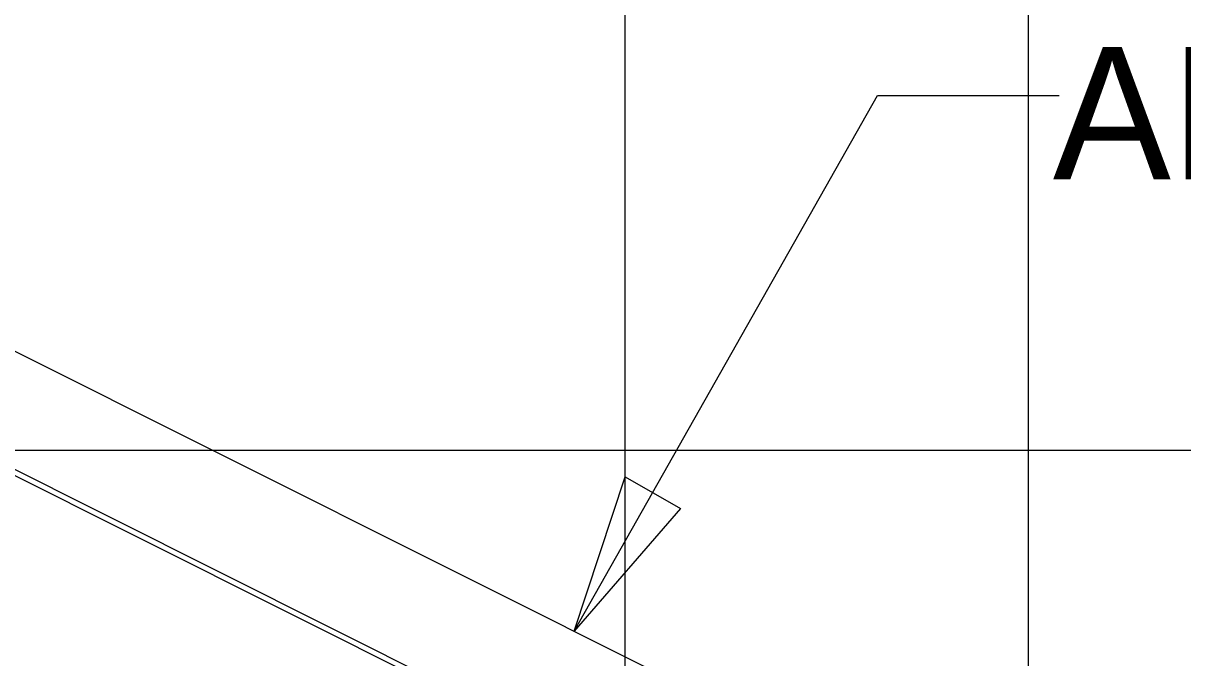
# Model space of a CAD drawing. Extents: x 1578769 to 1579225, y 724002 to 724828.
# Drawn here: x 1578863.958 to 1578868.334, y 724451.691 to 724454.083 of the extents above; entities that cross this region are included whole.
import ezdxf

# ---------------------------------------------------------------- set-up
doc = ezdxf.new("R2010")
doc.units = 0
for name, color, linetype in [('1', 7, 'Continuous'), ('Old_Level_41', 7, 'Continuous'), ('R_Fin Surface', 7, 'Continuous')]:
    doc.layers.add(name, color=color, linetype=linetype)

msp = doc.modelspace()

# ---------------------------------------------------------------- linework, layer by layer
at = {"layer": '1'}
msp.add_line((1578867.7517, 724450.4646), (1578867.7517, 724461.1985), dxfattribs=at)
msp.add_lwpolyline([(1578866.0379, 724451.791), (1578867.1824, 724453.8099), (1578867.8677, 724453.8099)], dxfattribs=at)
msp.add_lwpolyline([(1578866.4382, 724452.2538), (1578866.0379, 724451.791), (1578866.2294, 724452.3722)], close=True, dxfattribs=at)
at = {"layer": 'Old_Level_41'}
msp.add_line((1578866.2303, 724437.4737), (1578866.2303, 724467.4737), dxfattribs=at)
msp.add_lwpolyline([(1578821.2303, 724452.4737), (1578921.2303, 724452.4737)], dxfattribs=at)
at = {"layer": 'R_Fin Surface'}
for p, q in [((1578861.8005, 724453.9098), (1578867.8509, 724450.8846)), ((1578867.7564, 724450.4846), (1578861.7061, 724453.5098)), ((1578861.7014, 724453.4898), (1578867.7517, 724450.4646)), ((1578861.7014, 724453.4898), (1578867.7517, 724450.4646))]:
    msp.add_line(p, q, dxfattribs=at)

# ---------------------------------------------------------------- texts
at = {"layer": '1'}
msp.add_text('AREA TO ADD LIVE STAKES', height=0.5, dxfattribs=at).set_placement((1578867.8438, 724453.4938))

doc.saveas('drawing.dxf')
